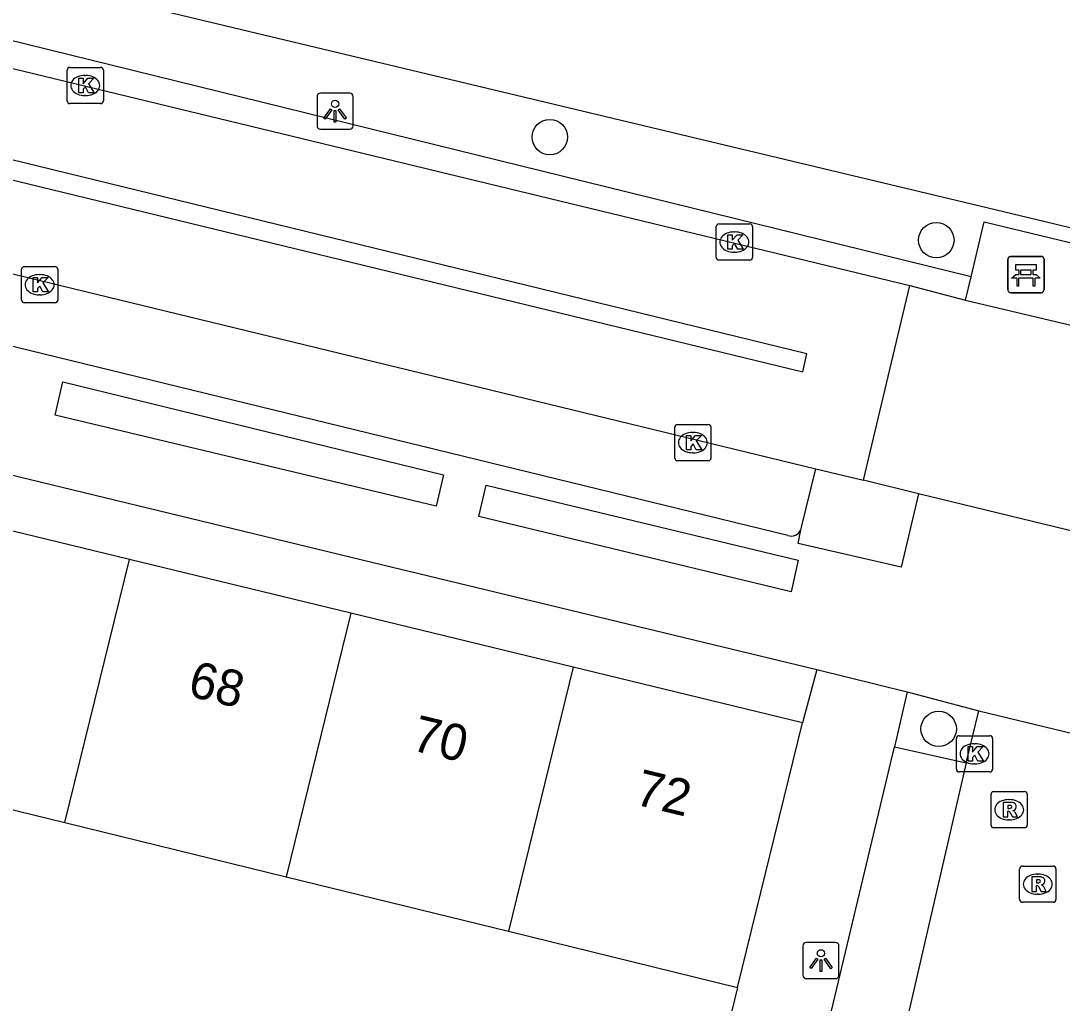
# Model space of a CAD drawing. Extents: x 162812 to 163818, y 381639 to 382470.
# Drawn here: x 163552.74 to 163581.5, y 382218.95 to 382246.1 of the extents above; entities that cross this region are included whole.
import ezdxf

# ---------------------------------------------------------------- set-up
doc = ezdxf.new("R2010")
doc.units = 0
for name, color, linetype in [('IMGEO_Bank', 7, 'Continuous'), ('IMGEO_Boom', 7, 'Continuous'), ('IMGEO_Groenvoorziening', 7, 'Continuous'), ('IMGEO_Haag', 7, 'Continuous'), ('IMGEO_Kolk', 7, 'Continuous'), ('IMGEO_Lichtpunt', 7, 'Continuous'), ('IMGEO_Muur', 7, 'Continuous'), ('IMGEO_Pand', 7, 'Continuous'), ('IMGEO_Pand_nummerreeks', 7, 'Continuous'), ('IMGEO_Parkeervlak_open', 7, 'Continuous'), ('IMGEO_Rijbaan_lokaal_gesloten', 7, 'Continuous'), ('IMGEO_Rijbaan_lokaal_open', 7, 'Continuous'), ('IMGEO_Rioolput', 7, 'Continuous'), ('IMGEO_Voetpad_open', 7, 'Continuous')]:
    doc.layers.add(name, color=color, linetype=linetype)

msp = doc.modelspace()

# ---------------------------------------------------------------- linework, layer by layer
at = {"layer": 'IMGEO_Bank'}
for p, q in [((163580, 382238.659), (163580, 382239.5)), ((163580, 382239.5), (163580, 382238.659)), ((163580.075, 382239.584), (163580.916, 382239.584)), ((163580.916, 382239.584), (163580.075, 382239.584)), ((163581, 382239.509), (163581, 382238.668)), ((163581, 382238.668), (163581, 382239.509)), ((163580.309, 382239.09), (163580.309, 382239.196)), ((163580.353, 382239.196), (163580.353, 382239.09)), ((163580.641, 382239.202), (163580.359, 382239.202)), ((163580.359, 382239.084), (163580.641, 382239.084)), ((163580.647, 382239.09), (163580.647, 382239.196)), ((163580.691, 382239.196), (163580.691, 382239.09)), ((163580.697, 382238.982), (163580.304, 382238.982)), ((163580.925, 382238.584), (163580.084, 382238.584)), ((163580.084, 382238.584), (163580.925, 382238.584))]:
    msp.add_line(p, q, dxfattribs=at)
for points in [[(163580.303, 382239.202), (163580.217, 382239.202), (163580.217, 382239.363), (163580.78, 382239.363), (163580.78, 382239.202), (163580.697, 382239.202)], [(163580.247, 382238.982), (163580.105, 382238.982), (163580.217, 382239.084), (163580.303, 382239.084)], [(163580.697, 382239.084), (163580.78, 382239.084), (163580.892, 382238.982), (163580.753, 382238.982)], [(163580.297, 382238.975), (163580.297, 382238.768), (163580.254, 382238.768), (163580.254, 382238.975)], [(163580.747, 382238.975), (163580.747, 382238.768), (163580.703, 382238.768), (163580.703, 382238.975)]]:
    msp.add_lwpolyline(points, dxfattribs=at)
for centre, radius, start, end in [((163580.078, 382239.506), 0.0779, 92.4484, 184.2845), ((163580.078, 382239.506), 0.0779, 92.4484, 184.2845), ((163580.922, 382239.506), 0.0779, 2.4484, 94.2845), ((163580.922, 382239.506), 0.0779, 2.4484, 94.2845), ((163580.302, 382239.195), 0.00671, 2.8957, 87.1043), ((163580.302, 382239.091), 0.00671, 272.8957, 357.1043), ((163580.359, 382239.195), 0.00671, 92.8957, 177.1043), ((163580.359, 382239.091), 0.00671, 182.8957, 267.1043), ((163580.641, 382239.195), 0.00671, 2.8957, 87.1043), ((163580.641, 382239.091), 0.00671, 272.8957, 357.1043), ((163580.698, 382239.195), 0.00671, 92.8957, 177.1043), ((163580.698, 382239.091), 0.00671, 182.8957, 267.1043), ((163580.247, 382238.975), 0.00671, 2.8957, 87.1043), ((163580.304, 382238.975), 0.00671, 92.8957, 177.1043), ((163580.696, 382238.975), 0.00671, 2.8957, 87.1043), ((163580.753, 382238.975), 0.00671, 92.8957, 177.1043), ((163580.078, 382238.662), 0.0779, 182.4484, 274.2845), ((163580.078, 382238.662), 0.0779, 182.4484, 274.2845), ((163580.922, 382238.662), 0.0779, 272.4484, 4.2845), ((163580.922, 382238.662), 0.0779, 272.4484, 4.2845)]:
    msp.add_arc(centre, radius, start, end, dxfattribs=at)
at = {"layer": 'IMGEO_Boom'}
for centre in [(163567.348, 382242.884), (163578.025, 382240.035), (163578.09, 382226.531)]:
    msp.add_circle(centre, 0.489, dxfattribs=at)
at = {"layer": 'IMGEO_Groenvoorziening'}
msp.add_lwpolyline([(163753.177, 382197.38), (163753.314, 382198.091), (163715.535, 382207.31), (163713.011, 382207.926), (163703.089, 382210.347), (163699.164, 382211.305), (163657.455, 382221.482), (163640.982, 382226.025), (163634.005, 382227.697), (163594.965, 382237.167), (163584.824, 382239.627), (163579.42, 382240.924), (163541.473, 382250), (163535.203, 382251.5)], dxfattribs=at)
at = {"layer": 'IMGEO_Haag'}
msp.add_lwpolyline([(163578.988, 382239.022), (163550.509, 382246.034), (163537.036, 382249.227), (163536.9, 382248.564)], dxfattribs=at)
at = {"layer": 'IMGEO_Kolk'}
for p, q in [((163554.09, 382244.809), (163554.942, 382244.809)), ((163554.015, 382243.883), (163554.015, 382244.735)), ((163554.503, 382244.589), (163554.528, 382244.589)), ((163555.016, 382244.735), (163555.016, 382243.883)), ((163554.526, 382244.029), (163554.501, 382244.029)), ((163554.942, 382243.809), (163554.09, 382243.809)), ((163572.021, 382240.483), (163572.873, 382240.483)), ((163571.946, 382239.557), (163571.946, 382240.409)), ((163572.434, 382240.263), (163572.459, 382240.263)), ((163572.947, 382240.409), (163572.947, 382239.557)), ((163572.457, 382239.703), (163572.432, 382239.703)), ((163552.831, 382239.304), (163553.683, 382239.304)), ((163572.873, 382239.483), (163572.021, 382239.483)), ((163552.756, 382238.378), (163552.756, 382239.23)), ((163553.244, 382239.084), (163553.269, 382239.084)), ((163553.757, 382239.23), (163553.757, 382238.378)), ((163553.267, 382238.524), (163553.242, 382238.524)), ((163553.683, 382238.304), (163552.831, 382238.304)), ((163570.8, 382234.015), (163570.8, 382234.867)), ((163570.875, 382234.941), (163571.727, 382234.941)), ((163571.288, 382234.721), (163571.313, 382234.721)), ((163571.801, 382234.867), (163571.801, 382234.015)), ((163571.311, 382234.161), (163571.286, 382234.161)), ((163571.727, 382233.941), (163570.875, 382233.941)), ((163578.58, 382225.416), (163578.58, 382226.268)), ((163578.655, 382226.342), (163579.507, 382226.342)), ((163579.068, 382226.122), (163579.093, 382226.122)), ((163579.581, 382226.268), (163579.581, 382225.416)), ((163579.091, 382225.562), (163579.066, 382225.562)), ((163579.507, 382225.342), (163578.655, 382225.342))]:
    msp.add_line(p, q, dxfattribs=at)
for points in [[(163554.09, 382244.809), (163554.942, 382244.809)], [(163554.015, 382243.883), (163554.015, 382244.735)], [(163554.336, 382244.509), (163554.459, 382244.509), (163554.459, 382244.358), (163554.589, 382244.509), (163554.753, 382244.509), (163554.607, 382244.358), (163554.76, 382244.109), (163554.608, 382244.109), (163554.523, 382244.273), (163554.459, 382244.206), (163554.459, 382244.109), (163554.336, 382244.109), (163554.336, 382244.509)], [(163555.016, 382244.735), (163555.016, 382243.883)], [(163554.942, 382243.809), (163554.09, 382243.809)], [(163572.021, 382240.483), (163572.873, 382240.483)], [(163571.946, 382239.557), (163571.946, 382240.409)], [(163572.267, 382240.183), (163572.39, 382240.183), (163572.39, 382240.032), (163572.52, 382240.183), (163572.684, 382240.183), (163572.538, 382240.032), (163572.691, 382239.783), (163572.539, 382239.783), (163572.454, 382239.947), (163572.39, 382239.88), (163572.39, 382239.783), (163572.267, 382239.783), (163572.267, 382240.183)], [(163572.947, 382240.409), (163572.947, 382239.557)], [(163552.831, 382239.304), (163553.683, 382239.304)], [(163572.873, 382239.483), (163572.021, 382239.483)], [(163552.756, 382238.378), (163552.756, 382239.23)], [(163553.757, 382239.23), (163553.757, 382238.378)], [(163553.077, 382239.004), (163553.2, 382239.004), (163553.2, 382238.853), (163553.33, 382239.004), (163553.494, 382239.004), (163553.348, 382238.853), (163553.501, 382238.604), (163553.349, 382238.604), (163553.264, 382238.768), (163553.2, 382238.701), (163553.2, 382238.604), (163553.077, 382238.604), (163553.077, 382239.004)], [(163553.683, 382238.304), (163552.831, 382238.304)], [(163570.8, 382234.015), (163570.8, 382234.867)], [(163570.875, 382234.941), (163571.727, 382234.941)], [(163571.801, 382234.867), (163571.801, 382234.015)], [(163571.121, 382234.641), (163571.244, 382234.641), (163571.244, 382234.49), (163571.374, 382234.641), (163571.538, 382234.641), (163571.392, 382234.49), (163571.545, 382234.241), (163571.393, 382234.241), (163571.308, 382234.405), (163571.244, 382234.338), (163571.244, 382234.241), (163571.121, 382234.241), (163571.121, 382234.641)], [(163571.727, 382233.941), (163570.875, 382233.941)], [(163578.58, 382225.416), (163578.58, 382226.268)], [(163578.655, 382226.342), (163579.507, 382226.342)], [(163579.581, 382226.268), (163579.581, 382225.416)], [(163578.901, 382226.042), (163579.024, 382226.042), (163579.024, 382225.891), (163579.154, 382226.042), (163579.318, 382226.042), (163579.172, 382225.891), (163579.325, 382225.642), (163579.173, 382225.642), (163579.088, 382225.806), (163579.024, 382225.739), (163579.024, 382225.642), (163578.901, 382225.642), (163578.901, 382226.042)], [(163579.507, 382225.342), (163578.655, 382225.342)]]:
    msp.add_lwpolyline(points, dxfattribs=at)
for centre, start, end in [((163554.092, 382244.733), 91.552, 178.448), ((163554.092, 382244.733), 91.552, 178.448), ((163554.94, 382244.733), 1.552, 88.448), ((163554.94, 382244.733), 1.552, 88.448), ((163554.092, 382243.885), 181.552, 268.448), ((163554.092, 382243.885), 181.552, 268.448), ((163554.94, 382243.885), 271.552, 358.448), ((163554.94, 382243.885), 271.552, 358.448), ((163572.023, 382240.407), 91.552, 178.448), ((163572.023, 382240.407), 91.552, 178.448), ((163572.871, 382240.407), 1.552, 88.448), ((163572.871, 382240.407), 1.552, 88.448), ((163552.833, 382239.228), 91.552, 178.448), ((163552.833, 382239.228), 91.552, 178.448), ((163553.681, 382239.228), 1.552, 88.448), ((163553.681, 382239.228), 1.552, 88.448), ((163572.023, 382239.559), 181.552, 268.448), ((163572.023, 382239.559), 181.552, 268.448), ((163572.871, 382239.559), 271.552, 358.448), ((163572.871, 382239.559), 271.552, 358.448), ((163552.833, 382238.38), 181.552, 268.448), ((163552.833, 382238.38), 181.552, 268.448), ((163553.681, 382238.38), 271.552, 358.448), ((163553.681, 382238.38), 271.552, 358.448), ((163570.877, 382234.865), 91.552, 178.448), ((163570.877, 382234.865), 91.552, 178.448), ((163571.725, 382234.865), 1.552, 88.448), ((163571.725, 382234.865), 1.552, 88.448), ((163570.877, 382234.017), 181.552, 268.448), ((163570.877, 382234.017), 181.552, 268.448), ((163571.725, 382234.017), 271.552, 358.448), ((163571.725, 382234.017), 271.552, 358.448), ((163578.657, 382226.266), 91.552, 178.448), ((163578.657, 382226.266), 91.552, 178.448), ((163579.505, 382226.266), 1.552, 88.448), ((163579.505, 382226.266), 1.552, 88.448), ((163578.657, 382225.418), 181.552, 268.448), ((163578.657, 382225.418), 181.552, 268.448), ((163579.505, 382225.418), 271.552, 358.448), ((163579.505, 382225.418), 271.552, 358.448)]:
    msp.add_arc(centre, 0.0765, start, end, dxfattribs=at)
for centre, major_axis, ratio, start_param, end_param in [((163554.502, 382244.309), (-0.387, 0.002), 0.722429, 4.712389, 7.853982), ((163554.527, 382244.309), (-0.39, 0.002), 0.717154, 1.570796, 4.712389), ((163572.433, 382239.983), (-0.387, 0.002), 0.722429, 4.712389, 7.853982), ((163572.458, 382239.983), (-0.39, 0.002), 0.717154, 1.570796, 4.712389), ((163553.243, 382238.804), (-0.387, 0.002), 0.722429, 4.712389, 7.853982), ((163553.268, 382238.804), (-0.39, 0.002), 0.717154, 1.570796, 4.712389), ((163571.287, 382234.441), (-0.387, 0.002), 0.722429, 4.712389, 7.853982), ((163571.312, 382234.441), (-0.39, 0.002), 0.717154, 1.570796, 4.712389), ((163579.067, 382225.842), (-0.387, 0.002), 0.722429, 4.712389, 7.853982), ((163579.092, 382225.842), (-0.39, 0.002), 0.717154, 1.570796, 4.712389)]:
    msp.add_ellipse(centre, major_axis=major_axis, ratio=ratio, start_param=start_param, end_param=end_param, dxfattribs=at)
at = {"layer": 'IMGEO_Lichtpunt'}
for p, q in [((163560.919, 382244.004), (163560.919, 382243.197)), ((163560.919, 382244.004), (163560.919, 382243.197)), ((163561.821, 382244.099), (163561.013, 382244.099)), ((163561.821, 382244.099), (163561.013, 382244.099)), ((163561.915, 382243.197), (163561.915, 382244.004)), ((163561.915, 382243.197), (163561.915, 382244.004)), ((163561.013, 382243.103), (163561.821, 382243.103)), ((163561.013, 382243.103), (163561.821, 382243.103)), ((163575.242, 382220.629), (163574.434, 382220.629)), ((163575.242, 382220.629), (163574.434, 382220.629)), ((163574.34, 382220.534), (163574.34, 382219.727)), ((163574.34, 382220.534), (163574.34, 382219.727)), ((163575.336, 382219.727), (163575.336, 382220.534)), ((163575.336, 382219.727), (163575.336, 382220.534)), ((163574.434, 382219.633), (163575.242, 382219.633)), ((163574.434, 382219.633), (163575.242, 382219.633))]:
    msp.add_line(p, q, dxfattribs=at)
for points in [[(163561.293, 382243.668), (163561.332, 382243.64), (163561.144, 382243.378), (163561.106, 382243.405), (163561.293, 382243.668)], [(163561.395, 382243.62), (163561.442, 382243.62), (163561.442, 382243.298), (163561.395, 382243.298), (163561.395, 382243.62)], [(163561.505, 382243.64), (163561.543, 382243.667), (163561.73, 382243.405), (163561.691, 382243.377), (163561.505, 382243.64)], [(163574.714, 382220.198), (163574.753, 382220.17), (163574.565, 382219.908), (163574.527, 382219.935), (163574.714, 382220.198)], [(163574.816, 382220.15), (163574.863, 382220.15), (163574.863, 382219.828), (163574.816, 382219.828), (163574.816, 382220.15)], [(163574.926, 382220.17), (163574.964, 382220.197), (163575.151, 382219.935), (163575.112, 382219.907), (163574.926, 382220.17)]]:
    msp.add_lwpolyline(points, dxfattribs=at)
for centre in [(163561.418, 382243.802), (163574.839, 382220.332)]:
    msp.add_circle(centre, 0.0994, dxfattribs=at)
for centre, start, end in [((163561.013, 382244.004), 90, 180), ((163561.013, 382244.004), 90, 180), ((163561.821, 382244.004), 0, 90), ((163561.821, 382244.004), 0, 90), ((163561.013, 382243.197), 180, 270), ((163561.013, 382243.197), 180, 270), ((163561.821, 382243.197), 270, 0), ((163561.821, 382243.197), 270, 360), ((163574.434, 382220.534), 90, 180), ((163574.434, 382220.534), 90, 180), ((163575.242, 382220.534), 0, 90), ((163575.242, 382220.534), 0, 90), ((163574.434, 382219.727), 180, 270), ((163574.434, 382219.727), 180, 270), ((163575.242, 382219.727), 270, 0), ((163575.242, 382219.727), 270, 360)]:
    msp.add_arc(centre, 0.0946, start, end, dxfattribs=at)
at = {"layer": 'IMGEO_Muur'}
msp.add_lwpolyline([(163572.533, 382219.387), (163569.974, 382208.849)], dxfattribs=at)
at = {"layer": 'IMGEO_Pand'}
for points in [[(163555.737, 382231.21), (163549.629, 382232.693)], [(163553.954, 382223.942), (163555.737, 382231.21)], [(163561.854, 382229.725), (163555.737, 382231.21)], [(163561.854, 382229.725), (163560.069, 382222.443)], [(163567.992, 382228.235), (163561.854, 382229.725)], [(163567.992, 382228.235), (163566.203, 382220.939)], [(163574.325, 382226.698), (163567.992, 382228.235)], [(163572.533, 382219.387), (163574.325, 382226.698)], [(163547.85, 382225.438), (163553.954, 382223.942)], [(163553.954, 382223.942), (163560.069, 382222.443)], [(163560.069, 382222.443), (163566.203, 382220.939)], [(163566.203, 382220.939), (163572.533, 382219.387)]]:
    msp.add_lwpolyline(points, dxfattribs=at)
at = {"layer": 'IMGEO_Parkeervlak_open'}
for points in [[(163574.298, 382232.103), (163574.698, 382233.719)], [(163576.869, 382226.037), (163578.845, 382225.597)]]:
    msp.add_lwpolyline(points, dxfattribs=at)
msp.add_arc((163574.033, 382232.136), 0.267, 337.0973, 352.9395, dxfattribs=at)
at = {"layer": 'IMGEO_Rijbaan_lokaal_gesloten'}
for points in [[(163536.9, 382248.564), (163540.29, 382247.741), (163577.291, 382238.78)], [(163539.726, 382245.366), (163539.593, 382244.836), (163574.34, 382236.394), (163574.445, 382236.893), (163539.726, 382245.366)], [(163533.322, 382243.762), (163574.698, 382233.719)], [(163576.014, 382233.4), (163577.291, 382238.78)], [(163577.291, 382238.78), (163578.835, 382238.378)], [(163578.835, 382238.378), (163582.213, 382237.577)], [(163574.698, 382233.719), (163576.014, 382233.4)], [(163577.535, 382233.031), (163576.014, 382233.4)], [(163587.248, 382230.673), (163577.535, 382233.031)]]:
    msp.add_lwpolyline(points, dxfattribs=at)
at = {"layer": 'IMGEO_Rijbaan_lokaal_open'}
for points in [[(163578.845, 382225.597), (163579.203, 382227.035)], [(163579.203, 382227.035), (163583.929, 382225.886)], [(163578.845, 382225.597), (163577.186, 382218.368)]]:
    msp.add_lwpolyline(points, dxfattribs=at)
at = {"layer": 'IMGEO_Rioolput'}
for p, q in [((163579.537, 382223.872), (163579.537, 382224.724)), ((163579.612, 382224.798), (163580.464, 382224.798)), ((163580.538, 382224.724), (163580.538, 382223.872)), ((163580.025, 382224.578), (163580.05, 382224.578)), ((163580.464, 382223.798), (163579.612, 382223.798)), ((163580.048, 382224.018), (163580.023, 382224.018)), ((163580.327, 382221.816), (163580.327, 382222.668)), ((163580.402, 382222.742), (163581.254, 382222.742)), ((163581.328, 382222.668), (163581.328, 382221.816)), ((163580.815, 382222.522), (163580.84, 382222.522)), ((163580.838, 382221.962), (163580.813, 382221.962)), ((163581.254, 382221.742), (163580.402, 382221.742))]:
    msp.add_line(p, q, dxfattribs=at)
for points in [[(163579.537, 382223.872), (163579.537, 382224.724)], [(163579.612, 382224.798), (163580.464, 382224.798)], [(163580.538, 382224.724), (163580.538, 382223.872)], [(163580.126, 382224.496), (163579.874, 382224.498), (163579.874, 382224.098)], [(163580.052, 382224.417), (163579.998, 382224.417), (163579.998, 382224.336)], [(163579.874, 382224.098), (163579.998, 382224.098), (163579.998, 382224.26), (163580.009, 382224.26)], [(163579.998, 382224.336), (163580.05, 382224.336)], [(163580.056, 382224.231), (163580.127, 382224.098), (163580.267, 382224.098), (163580.202, 382224.224)], [(163580.464, 382223.798), (163579.612, 382223.798)], [(163580.327, 382221.816), (163580.327, 382222.668)], [(163580.402, 382222.742), (163581.254, 382222.742)], [(163581.328, 382222.668), (163581.328, 382221.816)], [(163580.916, 382222.44), (163580.664, 382222.442), (163580.664, 382222.042)], [(163580.842, 382222.361), (163580.788, 382222.361), (163580.788, 382222.28)], [(163580.664, 382222.042), (163580.788, 382222.042), (163580.788, 382222.204), (163580.799, 382222.204)], [(163580.788, 382222.28), (163580.84, 382222.28)], [(163580.846, 382222.175), (163580.917, 382222.042), (163581.057, 382222.042), (163580.992, 382222.168)], [(163581.254, 382221.742), (163580.402, 382221.742)]]:
    msp.add_lwpolyline(points, dxfattribs=at)
for centre, radius, start, end in [((163579.614, 382224.722), 0.0765, 91.552, 178.448), ((163579.614, 382224.722), 0.0765, 91.552, 178.448), ((163580.462, 382224.722), 0.0765, 1.552, 88.448), ((163580.462, 382224.722), 0.0765, 1.552, 88.448), ((163580.058, 382224.321), 0.0964, 77.0061, 93.1865), ((163580.072, 382224.378), 0.0378, 276.6634, 79.6772), ((163580.125, 382224.386), 0.109, 350.3612, 89.416), ((163580.123, 382224.386), 0.112, 277.5842, 350.9817), ((163580.008, 382224.207), 0.0533, 26.0293, 88.6989), ((163580.034, 382224.525), 0.19, 274.7715, 282.9687), ((163580.107, 382224.171), 0.108, 29.5134, 73.7905), ((163579.614, 382223.874), 0.0765, 181.552, 268.448), ((163579.614, 382223.874), 0.0765, 181.552, 268.448), ((163580.462, 382223.874), 0.0765, 271.552, 358.448), ((163580.462, 382223.874), 0.0765, 271.552, 358.448), ((163580.404, 382222.666), 0.0765, 91.552, 178.448), ((163580.404, 382222.666), 0.0765, 91.552, 178.448), ((163581.252, 382222.666), 0.0765, 1.552, 88.448), ((163581.252, 382222.666), 0.0765, 1.552, 88.448), ((163580.848, 382222.265), 0.0964, 77.0061, 93.1865), ((163580.862, 382222.322), 0.0378, 276.6634, 79.6772), ((163580.915, 382222.33), 0.109, 350.3612, 89.416), ((163580.798, 382222.151), 0.0533, 26.0293, 88.6989), ((163580.824, 382222.469), 0.19, 274.7715, 282.9687), ((163580.913, 382222.33), 0.112, 277.5842, 350.9817), ((163580.897, 382222.115), 0.108, 29.5134, 73.7905), ((163580.404, 382221.818), 0.0765, 181.552, 268.448), ((163580.404, 382221.818), 0.0765, 181.552, 268.448), ((163581.252, 382221.818), 0.0765, 271.552, 358.448), ((163581.252, 382221.818), 0.0765, 271.552, 358.448)]:
    msp.add_arc(centre, radius, start, end, dxfattribs=at)
for centre, major_axis, ratio, start_param, end_param in [((163580.024, 382224.298), (-0.387, 0.002), 0.722429, 4.712389, 7.853982), ((163580.049, 382224.298), (-0.39, 0.002), 0.717154, 1.570796, 4.712389), ((163580.814, 382222.242), (-0.387, 0.002), 0.722429, 4.712389, 7.853982), ((163580.839, 382222.242), (-0.39, 0.002), 0.717154, 1.570796, 4.712389)]:
    msp.add_ellipse(centre, major_axis=major_axis, ratio=ratio, start_param=start_param, end_param=end_param, dxfattribs=at)
at = {"layer": 'IMGEO_Voetpad_open'}
for points in [[(163573.925, 382231.877), (163533.171, 382241.817)], [(163578.988, 382239.022), (163579.348, 382240.539), (163582.742, 382239.725), (163582.213, 382237.577)], [(163578.835, 382238.378), (163578.988, 382239.022)], [(163537.281, 382235.69), (163537.639, 382237.147), (163562.437, 382231.139), (163574.725, 382228.173)], [(163564.414, 382233.547), (163564.205, 382232.686), (163553.687, 382235.199), (163553.893, 382236.119), (163564.414, 382233.547)], [(163574.213, 382231.192), (163574.02, 382230.319), (163565.389, 382232.398), (163565.588, 382233.264), (163574.213, 382231.192)], [(163577.535, 382233.031), (163577.058, 382230.999), (163574.213, 382231.652), (163574.279, 382232.032)], [(163574.725, 382228.173), (163574.325, 382226.698)], [(163574.725, 382228.173), (163577.222, 382227.553)], [(163577.222, 382227.553), (163576.869, 382226.037)], [(163577.222, 382227.553), (163579.203, 382227.035)], [(163573.659, 382203.861), (163571.691, 382204.346), (163576.869, 382226.037)], [(163572.533, 382219.387), (163569.974, 382208.849)]]:
    msp.add_lwpolyline(points, dxfattribs=at)
msp.add_arc((163574.022, 382232.137), 0.278, 249.5706, 337.7221, dxfattribs=at)

# ---------------------------------------------------------------- texts
at = {"layer": 'IMGEO_Pand_nummerreeks'}
for s, p in [('68', (163557.316, 382227.452)), ('70', (163563.49, 382225.953)), ('72', (163569.658, 382224.455))]:
    msp.add_text(s, height=1, rotation=346.356, dxfattribs=at).set_placement(p)

doc.saveas('drawing.dxf')
